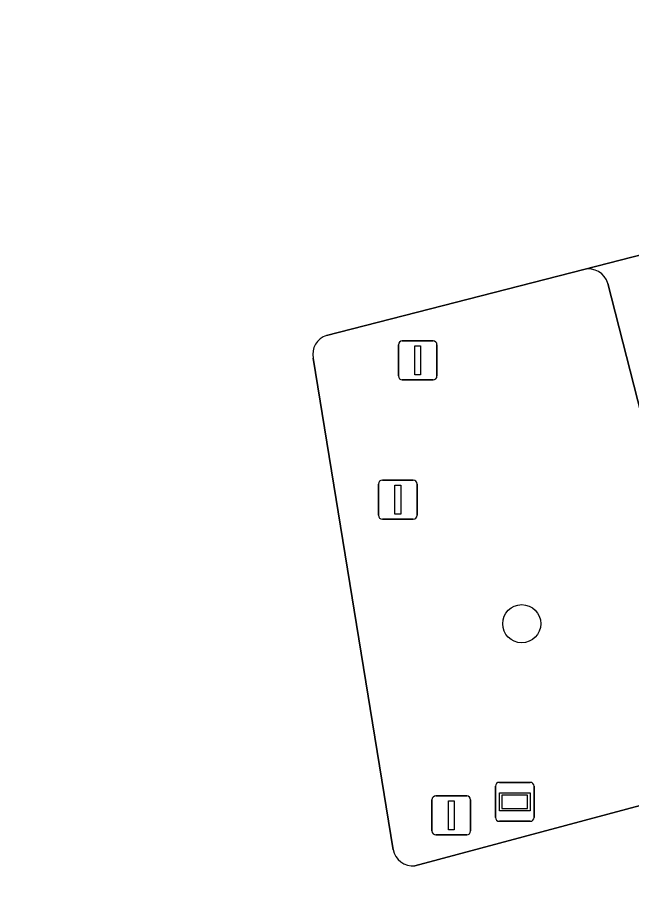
# Model space of a CAD drawing. Extents: x 160806 to 161707, y 383696 to 384148.
# Drawn here: x 161236.82 to 161252.58, y 383913.49 to 383935.76 of the extents above; entities that cross this region are included whole.
import ezdxf

# ---------------------------------------------------------------- set-up
doc = ezdxf.new("R2010")
doc.units = 0
for name, color, linetype in [('IMGEO_Boom', 7, 'Continuous'), ('IMGEO_Fietspad_open', 7, 'Continuous'), ('IMGEO_Portaal', 7, 'Continuous'), ('IMGEO_Rijbaan_lokaal_gesloten', 7, 'Continuous'), ('IMGEO_Verkeersbordpaal', 7, 'Continuous'), ('IMGEO_Verkeerseiland_groen', 7, 'Continuous'), ('IMGEO_Wegwijzer', 7, 'Continuous')]:
    doc.layers.add(name, color=color, linetype=linetype)

msp = doc.modelspace()

# ---------------------------------------------------------------- linework, layer by layer
at = {"layer": 'IMGEO_Boom'}
msp.add_circle((161249.758, 383920.209), 0.489, dxfattribs=at)
at = {"layer": 'IMGEO_Fietspad_open'}
msp.add_lwpolyline([(161251.966, 383928.933), (161255.222, 383916.198), (161258.137, 383916.98), (161254.781, 383930.174), (161251.351, 383929.295)], dxfattribs=at)
msp.add_arc((161251.47, 383928.794), 0.515, 15.6629, 103.3734, dxfattribs=at)
at = {"layer": 'IMGEO_Portaal'}
for p, q in [((161246.594, 383926.562), (161246.594, 383927.362)), ((161246.594, 383927.362), (161246.594, 383926.562)), ((161246.694, 383927.462), (161247.484, 383927.462)), ((161247.484, 383927.462), (161246.694, 383927.462)), ((161247.584, 383927.362), (161247.584, 383926.562)), ((161247.584, 383926.562), (161247.584, 383927.362)), ((161247.484, 383926.462), (161246.694, 383926.462)), ((161246.694, 383926.462), (161247.484, 383926.462)), ((161247.556, 383915.794), (161248.346, 383915.794)), ((161248.346, 383915.794), (161247.556, 383915.794)), ((161247.456, 383914.894), (161247.456, 383915.694)), ((161247.456, 383915.694), (161247.456, 383914.894)), ((161248.446, 383915.694), (161248.446, 383914.894)), ((161248.446, 383914.894), (161248.446, 383915.694)), ((161248.346, 383914.794), (161247.556, 383914.794)), ((161247.556, 383914.794), (161248.346, 383914.794))]:
    msp.add_line(p, q, dxfattribs=at)
for points in [[(161247.014, 383927.337), (161247.164, 383927.337), (161247.164, 383926.587), (161247.014, 383926.587), (161247.014, 383927.337)], [(161247.876, 383915.669), (161248.026, 383915.669), (161248.026, 383914.919), (161247.876, 383914.919), (161247.876, 383915.669)]]:
    msp.add_lwpolyline(points, dxfattribs=at)
for centre, start, end in [((161246.694, 383927.362), 90, 180), ((161246.694, 383927.362), 90, 180), ((161247.484, 383927.362), 0, 90), ((161247.484, 383927.362), 360, 90), ((161246.694, 383926.562), 180, 270), ((161246.694, 383926.562), 180, 270), ((161247.484, 383926.562), 270, 0), ((161247.484, 383926.562), 270, 0), ((161247.556, 383915.694), 90, 180), ((161247.556, 383915.694), 90, 180), ((161248.346, 383915.694), 0, 90), ((161248.346, 383915.694), 360, 90), ((161247.556, 383914.894), 180, 270), ((161247.556, 383914.894), 180, 270), ((161248.346, 383914.894), 270, 0), ((161248.346, 383914.894), 270, 0)]:
    msp.add_arc(centre, 0.1, start, end, dxfattribs=at)
at = {"layer": 'IMGEO_Rijbaan_lokaal_gesloten'}
for points in [[(161244.748, 383927.603), (161251.351, 383929.295), (161254.781, 383930.174), (161253.925, 383933.217), (161253.022, 383936.431), (161251.997, 383940.077), (161233.595, 383935.943), (161229.542, 383934.895), (161223.402, 383933.299), (161220.976, 383932.667), (161220.861, 383932.636), (161216.084, 383931.37), (161215.456, 383931.183), (161211.147, 383930.051), (161204.418, 383928.292)], [(161246.462, 383914.414), (161244.411, 383927.015)], [(161259.732, 383910.64), (161258.964, 383913.69), (161258.137, 383916.98), (161255.222, 383916.198), (161247.017, 383913.998)]]:
    msp.add_lwpolyline(points, dxfattribs=at)
for centre, radius, start, end in [((161244.904, 383927.123), 0.504, 107.9705, 192.393), ((161246.965, 383914.508), 0.512, 190.5213, 275.772)]:
    msp.add_arc(centre, radius, start, end, dxfattribs=at)
at = {"layer": 'IMGEO_Verkeersbordpaal'}
for p, q in [((161246.184, 383923.89), (161246.974, 383923.89)), ((161246.974, 383923.89), (161246.184, 383923.89)), ((161246.084, 383922.99), (161246.084, 383923.79)), ((161246.084, 383923.79), (161246.084, 383922.99)), ((161247.074, 383923.79), (161247.074, 383922.99)), ((161247.074, 383922.99), (161247.074, 383923.79)), ((161246.974, 383922.89), (161246.184, 383922.89)), ((161246.184, 383922.89), (161246.974, 383922.89))]:
    msp.add_line(p, q, dxfattribs=at)
msp.add_lwpolyline([(161246.504, 383923.765), (161246.654, 383923.765), (161246.654, 383923.015), (161246.504, 383923.015), (161246.504, 383923.765)], dxfattribs=at)
for centre, start, end in [((161246.184, 383923.79), 90, 180), ((161246.184, 383923.79), 90, 180), ((161246.974, 383923.79), 0, 90), ((161246.974, 383923.79), 360, 90), ((161246.184, 383922.99), 180, 270), ((161246.184, 383922.99), 180, 270), ((161246.974, 383922.99), 270, 0), ((161246.974, 383922.99), 270, 0)]:
    msp.add_arc(centre, 0.1, start, end, dxfattribs=at)
at = {"layer": 'IMGEO_Verkeerseiland_groen'}
for points in [[(161251.351, 383929.295), (161244.748, 383927.603)], [(161247.017, 383913.998), (161255.222, 383916.198), (161251.966, 383928.933)], [(161244.411, 383927.015), (161246.462, 383914.414)]]:
    msp.add_lwpolyline(points, dxfattribs=at)
for centre, radius, start, end in [((161251.47, 383928.794), 0.515, 15.6629, 103.3734), ((161244.904, 383927.123), 0.504, 107.9705, 192.393), ((161246.965, 383914.508), 0.512, 190.5213, 275.772)]:
    msp.add_arc(centre, radius, start, end, dxfattribs=at)
at = {"layer": 'IMGEO_Wegwijzer'}
for p, q in [((161249.085, 383915.241), (161249.085, 383916.041)), ((161249.085, 383916.041), (161249.085, 383915.241)), ((161249.185, 383916.141), (161249.975, 383916.141)), ((161249.975, 383916.141), (161249.185, 383916.141)), ((161250.075, 383916.041), (161250.075, 383915.241)), ((161250.075, 383915.241), (161250.075, 383916.041)), ((161249.975, 383915.141), (161249.185, 383915.141)), ((161249.185, 383915.141), (161249.975, 383915.141))]:
    msp.add_line(p, q, dxfattribs=at)
for points in [[(161249.186, 383915.873), (161249.974, 383915.873), (161249.974, 383915.409), (161249.186, 383915.409), (161249.186, 383915.873)], [(161249.251, 383915.808), (161249.251, 383915.474), (161249.909, 383915.474), (161249.909, 383915.808), (161249.251, 383915.808)]]:
    msp.add_lwpolyline(points, dxfattribs=at)
for centre, start, end in [((161249.185, 383916.041), 90, 180), ((161249.185, 383916.041), 90, 180), ((161249.975, 383916.041), 0, 90), ((161249.975, 383916.041), 360, 90), ((161249.185, 383915.241), 180, 270), ((161249.185, 383915.241), 180, 270), ((161249.975, 383915.241), 270, 0), ((161249.975, 383915.241), 270, 0)]:
    msp.add_arc(centre, 0.1, start, end, dxfattribs=at)

doc.saveas('drawing.dxf')
